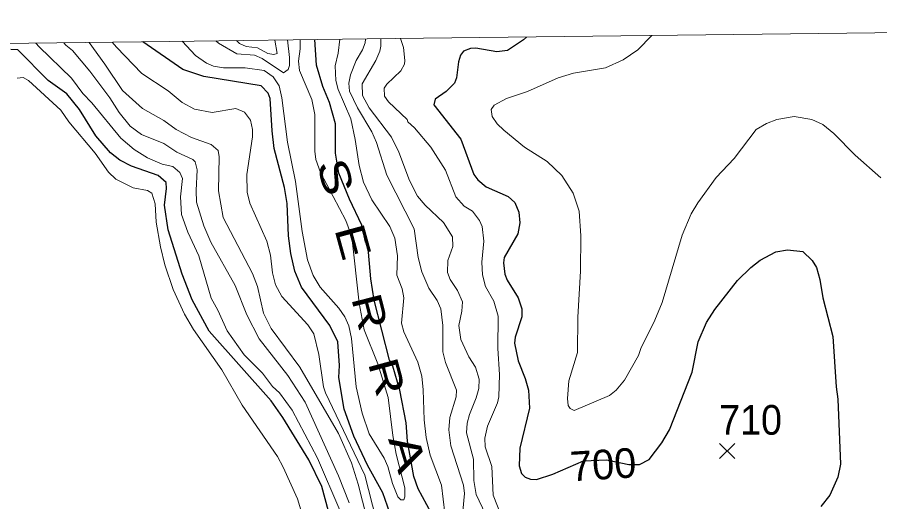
# Model space of a CAD drawing. Extents: x 265 to 291.4, y 7731.5 to 7759.6.
# Drawn here: x 285.338 to 287.666, y 7758.256 to 7759.563 of the extents above; entities that cross this region are included whole.
import ezdxf
from ezdxf.enums import TextEntityAlignment as Align

# ---------------------------------------------------------------- set-up
doc = ezdxf.new("R2010")
doc.units = 0
doc.header["$LTSCALE"] = 0.032
for name, color, linetype, lineweight in [('1', 7, 'Continuous', 25), ('2', 7, 'Continuous', 13), ('21', 7, 'Continuous', 25), ('61', 7, 'Continuous', 13), ('63', 7, 'Continuous', 25)]:
    doc.layers.add(name, color=color, linetype=linetype, lineweight=lineweight)

msp = doc.modelspace()

# ---------------------------------------------------------------- linework, layer by layer
at = {"layer": '1'}
for points in [[(286.7127, 7759.5093), (286.7051, 7759.5015), (286.6617, 7759.4727), (286.6331, 7759.4695), (286.5758, 7759.4791), (286.5615, 7759.4783), (286.5424, 7759.4711), (286.5344, 7759.46), (286.5289, 7759.4425), (286.5241, 7759.3996), (286.5185, 7759.3852), (286.4963, 7759.3621), (286.466, 7759.3415), (286.4628, 7759.3264), (286.536, 7759.2341), (286.571, 7759.1386), (286.5814, 7759.1243), (286.6044, 7759.1052), (286.6633, 7759.0789), (286.6816, 7759.0631), (286.6919, 7759.0368), (286.6951, 7759.0082), (286.6896, 7758.978), (286.653, 7758.9143), (286.6506, 7758.9), (286.6546, 7758.8698), (286.6609, 7758.8539), (286.6903, 7758.8061), (286.6999, 7758.7759), (286.7007, 7758.7544), (286.6824, 7758.6995), (286.6808, 7758.6836), (286.6903, 7758.6359), (286.7094, 7758.5882), (286.7182, 7758.5563), (286.7206, 7758.5086), (286.6951, 7758.4004), (286.6927, 7758.3527), (286.6991, 7758.332), (286.7094, 7758.3225), (286.7238, 7758.3169), (286.7397, 7758.3161), (286.7842, 7758.3304), (286.8665, 7758.3659), (286.9289, 7758.3685), (286.9893, 7758.3566), (287.0179, 7758.3566), (287.0436, 7758.3694), (287.0785, 7758.4147), (287.0992, 7758.4498), (287.1597, 7758.6057), (287.1764, 7758.6868), (287.1987, 7758.7393), (287.2209, 7758.7743), (287.2822, 7758.8523), (287.318, 7758.8872), (287.3435, 7758.9071), (287.3856, 7758.9302), (287.4174, 7758.935), (287.4588, 7758.931), (287.4843, 7758.9063), (287.4954, 7758.8873), (287.5049, 7758.8554), (287.5129, 7758.8061), (287.5399, 7758.7011), (287.5487, 7758.5659), (287.5535, 7758.5325), (287.5606, 7758.3575), (287.5535, 7758.3225), (287.532, 7758.2732), (287.5073, 7758.2429)], [(286.3499, 7758.2079), (286.3252, 7758.2795), (286.2839, 7758.3543), (286.2465, 7758.4323), (286.221, 7758.5054), (286.2067, 7758.5913), (286.2083, 7758.6232), (286.2035, 7758.6868), (286.182, 7758.7314), (286.1057, 7758.8348), (286.0874, 7758.8777), (286.077, 7758.9255), (286.0707, 7758.9732), (286.0667, 7759.0607), (286.0595, 7759.1036), (286.0317, 7759.2086), (286.0261, 7759.2564), (286.0213, 7759.3439), (286.0158, 7759.3582), (285.9967, 7759.378), (285.8424, 7759.4027), (285.7851, 7759.4218), (285.6774, 7759.4965)], [(286.4676, 7758.2047), (286.4207, 7758.2907), (286.4087, 7758.3241), (286.392, 7758.4195), (286.3881, 7758.4688), (286.3714, 7758.5563), (286.3523, 7758.6216), (286.3435, 7758.6375), (286.3014, 7758.7998), (286.2926, 7758.857), (286.2846, 7758.9501), (286.2783, 7758.9573), (286.2687, 7759.0018), (286.2353, 7759.0718), (286.2067, 7759.1418), (286.1971, 7759.1959), (286.1971, 7759.2755), (286.1812, 7759.3327), (286.1629, 7759.3757), (286.1462, 7759.433), (286.1419, 7759.5022)], [(286.1781, 7758.2302), (286.1606, 7758.297), (286.1256, 7758.3686), (286.0556, 7758.4832), (286.0237, 7758.5277), (285.8567, 7758.7162), (285.8105, 7758.8006), (285.7835, 7758.8698), (285.7453, 7758.9891), (285.7358, 7759.0559), (285.7413, 7759.1005), (285.7405, 7759.1171), (285.7183, 7759.1354), (285.6467, 7759.1609), (285.6157, 7759.1768), (285.5902, 7759.1967), (285.5504, 7759.2428), (285.5067, 7759.3136), (285.4725, 7759.3558), (285.4216, 7759.3924), (285.3396, 7759.4751), (285.3213, 7759.4759)]]:
    msp.add_lwpolyline(points, dxfattribs=at)
at = {"layer": '2'}
for points in [[(287.1756, 7759.0623), (287.1573, 7759.032), (287.1334, 7758.9748), (287.0794, 7758.7934), (287.0595, 7758.7457), (287.0213, 7758.6693), (287.0149, 7758.6502), (286.9775, 7758.5834), (286.9553, 7758.5563), (286.937, 7758.5428), (286.8415, 7758.5022), (286.8304, 7758.507), (286.8256, 7758.515), (286.8232, 7758.5341), (286.8272, 7758.5818), (286.8503, 7758.6582), (286.8518, 7758.7536), (286.859, 7758.8777), (286.8598, 7758.9732), (286.855, 7759.04), (286.8391, 7759.0877), (286.8081, 7759.1355), (286.7691, 7759.1736), (286.7079, 7759.2126), (286.6514, 7759.2579), (286.6339, 7759.2754), (286.6204, 7759.2946), (286.6172, 7759.3136), (286.6259, 7759.3256), (286.6586, 7759.3431), (286.7158, 7759.3622), (286.7986, 7759.3988), (286.8399, 7759.4115), (286.9258, 7759.4258), (286.9736, 7759.4481), (287.0133, 7759.4751), (287.0515, 7759.5135)], [(285.3884, 7759.4929), (285.3977, 7759.4824), (285.4852, 7759.398), (285.5154, 7759.3574), (285.5401, 7759.3319), (285.618, 7759.2365), (285.6539, 7759.2062), (285.6897, 7759.1832), (285.7294, 7759.1665), (285.7581, 7759.1601), (285.7772, 7759.1442), (285.7843, 7759.1275), (285.7787, 7759.0782), (285.7819, 7759.0305), (285.7986, 7758.9827), (285.8289, 7758.9191), (285.8615, 7758.8045), (285.8798, 7758.7727), (285.9052, 7758.717), (285.9506, 7758.6518), (285.9999, 7758.6025), (286.0277, 7758.5667), (286.046, 7758.5492), (286.0802, 7758.503), (286.1486, 7758.3734), (286.2091, 7758.2334)], [(286.2345, 7758.2525), (286.2051, 7758.3257), (286.1152, 7758.5245), (286.0683, 7758.5961), (285.9911, 7758.6948), (285.9577, 7758.76), (285.9267, 7758.8395), (285.8607, 7758.9557), (285.8416, 7759.0002), (285.8225, 7759.0639), (285.8209, 7759.0957), (285.8241, 7759.1514), (285.8185, 7759.1728), (285.8122, 7759.1792), (285.7692, 7759.1983), (285.7342, 7759.2222), (285.6737, 7759.2468), (285.6435, 7759.2691), (285.6133, 7759.3057), (285.5886, 7759.3455), (285.5345, 7759.4171), (285.4876, 7759.4727), (285.4697, 7759.487), (285.4644, 7759.4938)], [(285.5329, 7759.4947), (285.5751, 7759.4362), (285.6228, 7759.3646), (285.6769, 7759.3168), (285.7342, 7759.2842), (285.7676, 7759.2603), (285.809, 7759.2381), (285.8615, 7759.2198), (285.8806, 7759.2031), (285.8837, 7759.1864), (285.8814, 7759.0941), (285.8941, 7759.0225), (285.9736, 7758.8714), (285.9872, 7758.8364), (286.0031, 7758.7648), (286.0237, 7758.7234), (286.1009, 7758.6192), (286.2051, 7758.4402), (286.2401, 7758.3607), (286.2584, 7758.3034), (286.2815, 7758.2111)], [(286.3069, 7758.2079), (286.2767, 7758.3272), (286.1701, 7758.55), (286.1653, 7758.5659), (286.1526, 7758.6534), (286.1391, 7758.7091), (286.1224, 7758.7329), (286.0524, 7758.8093), (286.0357, 7758.8411), (286.0269, 7758.8729), (286.0222, 7758.9207), (286.0118, 7758.9589), (285.9665, 7759.0615), (285.9593, 7759.0909), (285.9577, 7759.1386), (285.9736, 7759.2405), (285.9736, 7759.2596), (285.9681, 7759.285), (285.9522, 7759.3065), (285.9283, 7759.3168), (285.8647, 7759.3057), (285.8169, 7759.3144), (285.7835, 7759.3327), (285.7453, 7759.3645), (285.6745, 7759.4107), (285.6061, 7759.4815), (285.5944, 7759.4955)], [(285.7838, 7759.4978), (285.8193, 7759.4592), (285.8488, 7759.4385), (285.8678, 7759.4306), (285.8949, 7759.4258), (285.9538, 7759.4258), (286.0046, 7759.4186), (286.0293, 7759.4019), (286.0452, 7759.3773), (286.0524, 7759.3455), (286.0675, 7759.2261), (286.089, 7759.1195), (286.1073, 7758.9843), (286.1216, 7758.9079), (286.1375, 7758.8658), (286.1558, 7758.8348), (286.2067, 7758.7775), (286.2226, 7758.7544), (286.2337, 7758.7306), (286.2409, 7758.6964), (286.2528, 7758.5659), (286.2696, 7758.4943), (286.2886, 7758.4386), (286.3284, 7758.3734), (286.3388, 7758.3511), (286.3515, 7758.305), (286.3657, 7758.2694), (286.3736, 7758.2607), (286.3816, 7758.2607), (286.3849, 7758.2687), (286.3843, 7758.2933), (286.361, 7758.3843), (286.3517, 7758.4348), (286.3395, 7758.5371), (286.3116, 7758.6274), (286.2751, 7758.7198), (286.2615, 7758.7915), (286.2413, 7758.9702), (286.2253, 7759.0141), (286.1569, 7759.1443), (286.1446, 7759.1788), (286.1413, 7759.2014), (286.142, 7759.3004), (286.1333, 7759.3409), (286.0998, 7759.4193), (286.0971, 7759.4439), (286.1024, 7759.4771), (286.1024, 7759.5018)], [(286.0676, 7759.5013), (286.0732, 7759.4539), (286.0732, 7759.4326), (286.0699, 7759.4213), (286.0566, 7759.4127), (285.9995, 7759.4512), (285.9789, 7759.4605), (285.9311, 7759.4638), (285.8819, 7759.4924), (285.8748, 7759.4989)], [(285.9302, 7759.4996), (285.938, 7759.4917), (285.9566, 7759.4838), (285.9872, 7759.4804), (286.015, 7759.4645), (286.031, 7759.4619), (286.0403, 7759.4652), (286.0332, 7759.5009)], [(286.2091, 7759.5031), (286.2043, 7759.4656), (286.1964, 7759.4314), (286.198, 7759.3916), (286.2043, 7759.3677), (286.2385, 7759.2882), (286.2505, 7759.2325), (286.2608, 7759.1625), (286.2727, 7759.118), (286.2958, 7759.0702), (286.3443, 7758.9986), (286.3571, 7758.9668), (286.365, 7758.9191), (286.3626, 7758.8666), (286.3769, 7758.83), (286.3817, 7758.8061), (286.3754, 7758.7377), (286.3817, 7758.7139), (286.4199, 7758.6327), (286.4302, 7758.5945), (286.4342, 7758.5579), (286.4366, 7758.4768), (286.4422, 7758.4291), (286.4525, 7758.3813), (286.4835, 7758.3002), (286.4923, 7758.2254)], [(286.5384, 7758.2016), (286.5456, 7758.2779), (286.5424, 7758.3002), (286.509, 7758.4068), (286.5034, 7758.4498), (286.5058, 7758.4832), (286.5233, 7758.5388), (286.5241, 7758.5563), (286.4947, 7758.6311), (286.4867, 7758.6598), (286.4875, 7758.7314), (286.4819, 7758.7759), (286.4716, 7758.7982), (286.4493, 7758.8316), (286.4302, 7758.8761), (286.4207, 7758.9143), (286.4096, 7758.9923), (286.3356, 7759.137), (286.3077, 7759.2246), (286.295, 7759.2532), (286.2568, 7759.3184), (286.2353, 7759.363), (286.2338, 7759.3852), (286.2377, 7759.4075), (286.2528, 7759.4457), (286.2703, 7759.4743), (286.2775, 7759.4934), (286.2782, 7759.5039)], [(286.3195, 7759.5045), (286.3197, 7759.4845), (286.3173, 7759.4712), (286.3061, 7759.4457), (286.2696, 7759.3828), (286.2703, 7759.3518), (286.2878, 7759.3184), (286.3483, 7759.2389), (286.3682, 7759.1991), (286.3968, 7759.1227), (286.4191, 7759.0798), (286.439, 7759.0559), (286.4891, 7759.009), (286.513, 7758.97), (286.5138, 7758.9445), (286.501, 7758.9064), (286.4994, 7758.8745), (286.5066, 7758.8554), (286.5265, 7758.8252), (286.54, 7758.795), (286.5384, 7758.7695), (286.5305, 7758.7314), (286.536, 7758.6932), (286.5575, 7758.647), (286.575, 7758.6184), (286.5854, 7758.5866), (286.5838, 7758.5611), (286.5774, 7758.5357), (286.5591, 7758.4911), (286.5527, 7758.4673), (286.5512, 7758.4418), (286.5695, 7758.3702), (286.571, 7758.3129), (286.5774, 7758.2755), (286.6021, 7758.2222)], [(286.6482, 7758.2095), (286.6227, 7758.2732), (286.6196, 7758.3511), (286.6013, 7758.4036), (286.6005, 7758.4275), (286.6076, 7758.4593), (286.6347, 7758.5229), (286.6379, 7758.5388), (286.6402, 7758.5993), (286.6355, 7758.6693), (286.6363, 7758.7568), (286.6243, 7758.7966), (286.6021, 7758.8364), (286.5941, 7758.8682), (286.5925, 7758.9016), (286.5981, 7758.9589), (286.5933, 7758.9986), (286.5862, 7759.0145), (286.5671, 7759.04), (286.5448, 7759.0535), (286.5225, 7759.0782), (286.4939, 7759.1498), (286.4549, 7759.2118), (286.4103, 7759.2643), (286.3928, 7759.2802), (286.3905, 7759.2866), (286.3403, 7759.3343), (286.33, 7759.3502), (286.3284, 7759.3717), (286.3356, 7759.3821), (286.3738, 7759.4178), (286.3833, 7759.4362), (286.3849, 7759.4457), (286.3809, 7759.4807), (286.373, 7759.5051)], [(285.338, 7759.398), (285.354, 7759.4003), (285.3691, 7759.3924), (285.4558, 7759.312), (285.478, 7759.2802), (285.5488, 7759.1959), (285.5846, 7759.145), (285.6045, 7759.1259), (285.6515, 7759.1028), (285.6897, 7759.0949), (285.7016, 7759.0885), (285.7103, 7759.0591), (285.7135, 7759.0098), (285.7246, 7758.943), (285.7366, 7758.8952), (285.7596, 7758.8284), (285.7899, 7758.7616), (285.8137, 7758.7202), (285.8909, 7758.612), (285.9458, 7758.5166), (286.0405, 7758.3782), (286.0564, 7758.3495), (286.0945, 7758.2636), (286.1089, 7758.2159)], [(287.4349, 7759.2945), (287.3888, 7759.2866), (287.3602, 7759.2762), (287.3331, 7759.2595), (287.2735, 7759.1816), (287.2249, 7759.1307), (287.1756, 7759.0623)], [(287.6688, 7759.1291), (287.5996, 7759.1903), (287.5423, 7759.2492), (287.5129, 7759.2731), (287.4827, 7759.2866), (287.4349, 7759.2945)]]:
    msp.add_lwpolyline(points, dxfattribs=at)
at = {"layer": '21'}
for p, q in [((287.2337, 7758.4132), (287.2749, 7758.372)), ((287.2749, 7758.4132), (287.2337, 7758.372))]:
    msp.add_line(p, q, dxfattribs=at)
at = {"layer": '63', "lineweight": 13}
msp.add_lwpolyline([(291.0807, 7759.5626), (290.5476, 7759.5562), (290.0145, 7759.5497), (289.4813, 7759.5432), (288.9482, 7759.5367), (288.4151, 7759.5302), (287.8819, 7759.5237), (287.3488, 7759.5171), (286.8157, 7759.5106), (286.2825, 7759.504), (285.7494, 7759.4974), (285.2163, 7759.4908)], dxfattribs=at)

# ---------------------------------------------------------------- texts
at = {"layer": '61'}
for s, rotation, width, p in [('S', 286.092, 1.35, (286.1592, 7759.1213)), ('E', 285.353, 1.3, (286.2061, 7758.9463)), ('R', 284.197, 1.25, (286.2513, 7758.758)), ('R', 285.249, 1.3, (286.2975, 7758.5818)), ('A', 286.774, 1.45, (286.354, 7758.3759))]:
    msp.add_text(s, height=0.08, rotation=rotation, dxfattribs=dict(at, width=width)).set_placement(p, align=Align.CENTER)
at = {"layer": '61', "width": 0.95}
msp.add_text('710', height=0.08, dxfattribs=at).set_placement((287.3176, 7758.4366), align=Align.CENTER)
at = {"layer": '61'}
msp.add_text('700', height=0.08, rotation=3.641, dxfattribs=at).set_placement((286.9223, 7758.3163), align=Align.CENTER)

doc.saveas('drawing.dxf')
